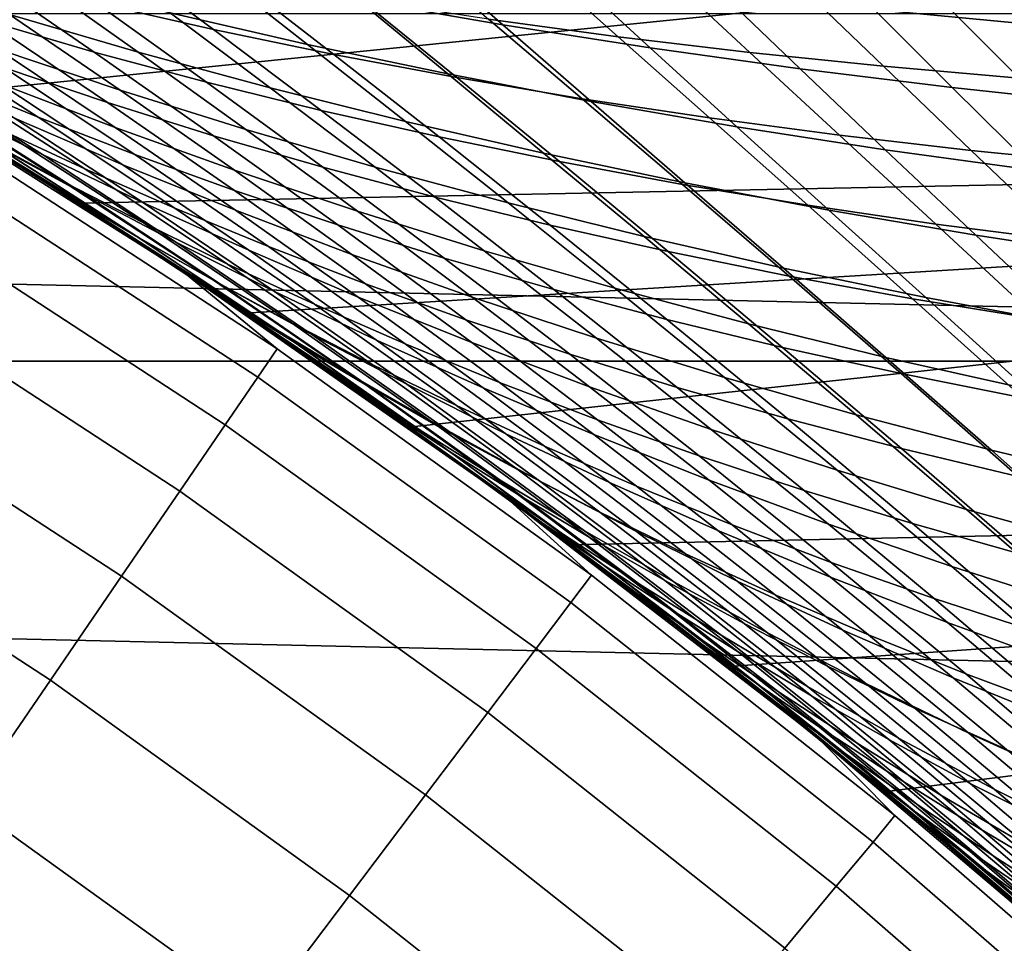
# Model space of a CAD drawing. Header units: metres. Extents: x -28 to 70, y -218 to 28.
# Tile 387 of 463: x 11.74 to 14.32, y 16.57 to 18.99. Entities that reach past the tile are written whole.
import ezdxf

# ---------------------------------------------------------------- set-up
doc = ezdxf.new("R2010")
doc.units = ezdxf.units.M
doc.layers.add('solid_10_261_432_XXX', color=7, linetype='CONTINUOUS')

msp = doc.modelspace()

# ---------------------------------------------------------------- linework, layer by layer
at = {"layer": 'solid_10_261_432_XXX'}
for points in [[(18.658464, 19.515678), (11.00001, 19.052553), (11.450283, 18.785393)], [(18.658464, 19.515678), (11.450283, 18.785393), (11.894093, 18.507582), (19.515234, 18.658928)], [(11.668407, 19.22497, 123.842583), (11.940603, 19.032785, 124.68251), (12.249342, 18.96261, 124.473618), (11.984664, 19.15876, 123.647949)], [(12.627566, 19.041157, 104.888222), (12.408728, 19.222935, 105.689125), (12.79343, 19.162386, 105.833641), (13.007685, 18.974873, 105.047073)], [(13.981509, 19.014746, 106.238045), (13.796286, 19.203959, 107.015816), (14.204576, 19.170973, 107.127037), (14.38781, 18.976654, 106.361832)], [(11.344435, 19.18721, 125.108612), (11.650602, 18.98679, 125.940842), (11.936698, 18.903608, 125.713142), (11.638887, 19.107681, 124.89431)], [(11.714848, 19.002014, 102.597595), (11.438239, 19.188206, 103.386841), (11.782681, 19.094818, 103.575974), (12.052057, 18.903606, 102.801323)], [(12.135264, 19.006561, 103.761833), (11.887744, 19.190472, 104.557411), (12.254159, 19.113052, 104.724838), (12.495701, 18.923584, 103.943871)], [(12.745049, 19.181604, 122.270012), (12.970137, 18.989817, 123.08416), (13.310081, 18.943542, 122.904198), (13.090429, 19.139282, 122.104187)], [(11.984664, 19.15876, 123.647949), (12.249342, 18.96261, 124.473618), (12.564864, 18.897247, 124.268074), (12.307194, 19.097467, 123.456421)], [(13.007685, 18.974873, 105.047073), (12.79343, 19.162386, 105.833641), (13.183982, 19.107496, 105.973595), (13.394229, 18.914286, 105.20089)], [(14.38781, 18.976654, 106.361832), (14.204576, 19.170973, 107.127037), (14.616838, 19.142929, 107.232918), (14.798609, 18.94376, 106.479599)], [(13.090429, 19.139282, 122.104187), (13.310081, 18.943542, 122.904198), (13.655361, 18.902365, 122.728844), (13.440645, 19.101952, 121.942551)], [(11.68382, 18.911295, 101.623512), (11.386618, 19.105118, 102.390984), (11.714848, 19.002014, 102.597595), (12.004271, 18.803675, 101.844269)], [(11.638887, 19.107681, 124.89431), (11.936698, 18.903608, 125.713142), (12.230547, 18.824844, 125.488091), (11.940603, 19.032785, 124.68251)], [(12.495701, 18.923584, 103.943871), (12.254159, 19.113052, 104.724838), (12.627566, 19.041157, 104.888222), (12.863702, 18.846033, 104.121536)], [(13.394229, 18.914286, 105.20089), (13.183982, 19.107496, 105.973595), (13.580107, 19.05829, 106.108536), (13.786918, 18.859488, 105.349182)], [(13.440645, 19.101952, 121.942551), (13.655361, 18.902365, 122.728844), (14.005738, 18.866314, 122.558479), (13.795466, 19.069605, 121.785423)], [(12.052057, 18.903606, 102.801323), (11.782681, 19.094818, 103.575974), (12.135264, 19.006561, 103.761833), (12.397961, 18.810108, 103.001564)], [(12.307194, 19.097467, 123.456421), (12.564864, 18.897247, 124.268074), (12.88693, 18.836788, 124.066292), (12.635763, 19.041138, 123.268364)], [(11.187477, 19.053734, 127.467361), (11.545587, 18.832703, 128.259323), (11.789756, 18.73258, 128.003143), (11.440431, 18.956329, 127.222252)], [(11.372434, 19.074181, 126.1707), (11.701745, 18.862003, 126.978386), (11.971442, 18.771196, 126.736275), (11.650602, 18.98679, 125.940842)], [(13.786918, 18.859488, 105.349182), (13.580107, 19.05829, 106.108536), (13.981509, 19.014746, 106.238045), (14.185445, 18.810513, 105.491478)], [(13.795466, 19.069605, 121.785423), (14.005738, 18.866314, 122.558479), (14.360919, 18.8353, 122.393402), (14.154611, 19.042114, 121.633064)], [(11.940603, 19.032785, 124.68251), (12.230547, 18.824844, 125.488091), (12.531908, 18.750629, 125.266144), (12.249342, 18.96261, 124.473618)], [(12.863702, 18.846033, 104.121536), (12.627566, 19.041157, 104.888222), (13.007685, 18.974873, 105.047073), (13.238978, 18.774061, 104.294273)], [(12.635763, 19.041138, 123.268364), (12.88693, 18.836788, 124.066292), (13.215301, 18.781321, 123.868698), (12.970137, 18.989817, 123.08416)], [(14.154611, 19.042114, 121.633064), (14.360919, 18.8353, 122.393402), (14.720567, 18.809139, 122.233856), (14.517763, 19.019264, 121.485703)], [(-20.709469, 18.093311, -5), (-19.876873, 19.004206, -5), (20.709469, 18.093311, -5)], [(-19.876873, 19.004206, -5), (19.876873, 19.004206, -5), (20.709469, 18.093311, -5)], [(11.688535, 18.821281, 100.655434), (11.372988, 19.022902, 101.400368), (11.68382, 18.911295, 101.623512), (11.991182, 18.70577, 100.892151)], [(12.004271, 18.803675, 101.844269), (11.714848, 19.002014, 102.597595), (12.052057, 18.903606, 102.801323), (12.334224, 18.700472, 102.061981)], [(12.397961, 18.810108, 103.001564), (12.135264, 19.006561, 103.761833), (12.495701, 18.923584, 103.943871), (12.752268, 18.721725, 103.197701)], [(14.185445, 18.810513, 105.491478), (13.981509, 19.014746, 106.238045), (14.38781, 18.976654, 106.361832), (14.589411, 18.767195, 105.627426)], [(11.546276, 18.761715, 98.478859), (11.190561, 18.978415, 99.189911), (11.453988, 18.85358, 99.442673), (11.800678, 18.634808, 98.743782)], [(11.650602, 18.98679, 125.940842), (11.971442, 18.771196, 126.736275), (12.249522, 18.684324, 126.496429), (11.936698, 18.903608, 125.713142)], [(12.970137, 18.989817, 123.08416), (13.215301, 18.781321, 123.868698), (13.549734, 18.730936, 123.67572), (13.310081, 18.943542, 122.904198)], [(13.238978, 18.774061, 104.294273), (13.007685, 18.974873, 105.047073), (13.394229, 18.914286, 105.20089), (13.621243, 18.707813, 104.461525)], [(11.440431, 18.956329, 127.222252), (11.789756, 18.73258, 128.003143), (12.042686, 18.635151, 127.74823), (11.701745, 18.862003, 126.978386)], [(12.249342, 18.96261, 124.473618), (12.531908, 18.750629, 125.266144), (12.840537, 18.681103, 125.047768), (12.564864, 18.897247, 124.268074)], [(11.310146, 18.935032, 128.516174), (11.685431, 18.701981, 129.278976), (11.912309, 18.597366, 129.012238), (11.545587, 18.832703, 128.259323)], [(11.727735, 18.729937, 99.695137), (11.395929, 18.939793, 100.416939), (11.688535, 18.821281, 100.655434), (12.011882, 18.608202, 99.946533)], [(12.752268, 18.721725, 103.197701), (12.495701, 18.923584, 103.943871), (12.863702, 18.846033, 104.121536), (13.114686, 18.638666, 103.38913)], [(13.310081, 18.943542, 122.904198), (13.549734, 18.730936, 123.67572), (13.889991, 18.685724, 123.48777), (13.655361, 18.902365, 122.728844)], [(11.258755, 18.914423, 129.811981), (11.65729, 18.670469, 130.553848), (11.857534, 18.562574, 130.278931), (11.467594, 18.807844, 129.545761)], [(11.991182, 18.70577, 100.892151), (11.68382, 18.911295, 101.623512), (12.004271, 18.803675, 101.844269), (12.303932, 18.593914, 101.126373)], [(11.936698, 18.903608, 125.713142), (12.249522, 18.684324, 126.496429), (12.535815, 18.601635, 126.259354), (12.230547, 18.824844, 125.488091)], [(12.334224, 18.700472, 102.061981), (12.052057, 18.903606, 102.801323), (12.397961, 18.810108, 103.001564), (12.673395, 18.601957, 102.275986)], [(12.564864, 18.897247, 124.268074), (12.840537, 18.681103, 125.047768), (13.156191, 18.616398, 124.833443), (12.88693, 18.836788, 124.066292)], [(13.621243, 18.707813, 104.461525), (13.394229, 18.914286, 105.20089), (13.786918, 18.859488, 105.349182), (14.010206, 18.64744, 104.622742)], [(13.655361, 18.902365, 122.728844), (13.889991, 18.685724, 123.48777), (14.235827, 18.645765, 123.30529), (14.005738, 18.866314, 122.558479)], [(11.829047, 18.550802, 96.587654), (11.519294, 18.743155, 96.495323), (11.286477, 18.884264, 96.902977)], [(12.043819, 18.423117, 96.872574), (11.829047, 18.550802, 96.587654), (11.286477, 18.884264, 96.902977), (11.447889, 18.788576, 97.252525)], [(11.296432, 18.878311, 143.052673), (11.565934, 18.679625, 144.561661), (12.416283, 18.125538, 144.561661), (12.168885, 18.328072, 143.052673)], [(11.742149, 18.604353, 131.878235), (11.513992, 18.746412, 131.49173), (11.296432, 18.878311, 143.052673), (12.168885, 18.328072, 143.052673)], [(11.671733, 18.661625, 97.526764), (11.302489, 18.888592, 98.214508), (11.546276, 18.761715, 98.478859), (11.906436, 18.533367, 97.802536)], [(11.800678, 18.634808, 98.743782), (11.453988, 18.85358, 99.442673), (11.727735, 18.729937, 99.695137), (12.065787, 18.508636, 99.008453)], [(11.701745, 18.862003, 126.978386), (12.042686, 18.635151, 127.74823), (12.304408, 18.540907, 127.495102), (11.971442, 18.771196, 126.736275)], [(13.114686, 18.638666, 103.38913), (12.863702, 18.846033, 104.121536), (13.238978, 18.774061, 104.294273), (13.484923, 18.561136, 103.575241)], [(14.010206, 18.64744, 104.622742), (13.786918, 18.859488, 105.349182), (14.185445, 18.810513, 105.491478), (14.405554, 18.593033, 104.777405)], [(14.005738, 18.866314, 122.558479), (14.235827, 18.645765, 123.30529), (14.586937, 18.611002, 123.128593), (14.360919, 18.8353, 122.393402)], [(11.545587, 18.832703, 128.259323), (11.912309, 18.597366, 129.012238), (12.14827, 18.494534, 128.74614), (11.789756, 18.73258, 128.003143)], [(12.011882, 18.608202, 99.946533), (11.688535, 18.821281, 100.655434), (11.991182, 18.70577, 100.892151), (12.306512, 18.489092, 100.196098)], [(12.230547, 18.824844, 125.488091), (12.535815, 18.601635, 126.259354), (12.830076, 18.52331, 126.025574), (12.531908, 18.750629, 125.266144)], [(12.88693, 18.836788, 124.066292), (13.156191, 18.616398, 124.833443), (13.478626, 18.556648, 124.623627), (13.215301, 18.781321, 123.868698)], [(11.467594, 18.807844, 129.545761), (11.857534, 18.562574, 130.278931), (12.06708, 18.454903, 130.003342), (11.685431, 18.701981, 129.278976)], [(12.303932, 18.593914, 101.126373), (12.004271, 18.803675, 101.844269), (12.334224, 18.700472, 102.061981), (12.626678, 18.486202, 101.357391)], [(12.673395, 18.601957, 102.275986), (12.397961, 18.810108, 103.001564), (12.752268, 18.721725, 103.197701), (13.021492, 18.508389, 102.485626)], [(14.405554, 18.593033, 104.777405), (14.185445, 18.810513, 105.491478), (14.589411, 18.767195, 105.627426), (14.806872, 18.544468, 104.925117)], [(12.043819, 18.423117, 96.872574), (11.447889, 18.788576, 97.252525), (11.671733, 18.661625, 97.526764)], [(11.9828, 18.450272, 95.721222), (11.894093, 18.507582), (11.450283, 18.785393), (11.75192, 18.598183, 96.101036)], [(11.519294, 18.743155, 96.495323), (11.75192, 18.598183, 96.101036), (11.450283, 18.785393)], [(11.876604, 18.521126, 131.538605), (11.466292, 18.778017, 130.827423), (11.513992, 18.746412, 131.49173)], [(12.059355, 18.412752, 131.257324), (11.65729, 18.670469, 130.553848), (11.466292, 18.778017, 130.827423), (11.876604, 18.521126, 131.538605)], [(11.971442, 18.771196, 126.736275), (12.304408, 18.540907, 127.495102), (12.574934, 18.450308, 127.244339), (12.249522, 18.684324, 126.496429)], [(13.215301, 18.781321, 123.868698), (13.478626, 18.556648, 124.623627), (13.8076, 18.501993, 124.418793), (13.549734, 18.730936, 123.67572)], [(13.484923, 18.561136, 103.575241), (13.238978, 18.774061, 104.294273), (13.621243, 18.707813, 104.461525), (13.862689, 18.489344, 103.75544)], [(11.876604, 18.521126, 131.538605), (11.513992, 18.746412, 131.49173), (11.742149, 18.604353, 131.878235)], [(11.829047, 18.550802, 96.587654), (11.75192, 18.598183, 96.101036), (11.519294, 18.743155, 96.495323)], [(11.906436, 18.533367, 97.802536), (11.546276, 18.761715, 98.478859), (11.800678, 18.634808, 98.743782), (12.152104, 18.404617, 98.078964)], [(12.531908, 18.750629, 125.266144), (12.830076, 18.52331, 126.025574), (13.132061, 18.449526, 125.795601), (12.840537, 18.681103, 125.047768)], [(12.065787, 18.508636, 99.008453), (11.727735, 18.729937, 99.695137), (12.011882, 18.608202, 99.946533), (12.341697, 18.383968, 99.272064)], [(11.789756, 18.73258, 128.003143), (12.14827, 18.494534, 128.74614), (12.393356, 18.394014, 128.481308), (12.042686, 18.635151, 127.74823)], [(13.021492, 18.508389, 102.485626), (12.752268, 18.721725, 103.197701), (13.114686, 18.638666, 103.38913), (13.378221, 18.420027, 102.690231)], [(13.549734, 18.730936, 123.67572), (13.8076, 18.501993, 124.418793), (14.142869, 18.452566, 124.219414), (13.889991, 18.685724, 123.48777)], [(11.685431, 18.701981, 129.278976), (12.06708, 18.454903, 130.003342), (12.28598, 18.348026, 129.727707), (11.912309, 18.597366, 129.012238)], [(12.306512, 18.489092, 100.196098), (11.991182, 18.70577, 100.892151), (12.303932, 18.593914, 101.126373), (12.611698, 18.373318, 100.443062)], [(12.626678, 18.486202, 101.357391), (12.334224, 18.700472, 102.061981), (12.673395, 18.601957, 102.275986), (12.959134, 18.382952, 101.584488)], [(13.862689, 18.489344, 103.75544), (13.621243, 18.707813, 104.461525), (14.010206, 18.64744, 104.622742), (14.24769, 18.423492, 103.9291)], [(12.416283, 18.125538, 144.561661), (11.565934, 18.679625, 144.561661), (11.518478, 18.602982, 146.086594), (12.365338, 18.051168, 146.086594)], [(11.65729, 18.670469, 130.553848), (12.059355, 18.412752, 131.257324), (12.251618, 18.303534, 130.974548), (11.857534, 18.562574, 130.278931)], [(12.249522, 18.684324, 126.496429), (12.574934, 18.450308, 127.244339), (12.854095, 18.363649, 126.996483), (12.535815, 18.601635, 126.259354)], [(12.840537, 18.681103, 125.047768), (13.132061, 18.449526, 125.795601), (13.441526, 18.380465, 125.569939), (13.156191, 18.616398, 124.833443)], [(13.889991, 18.685724, 123.48777), (14.142869, 18.452566, 124.219414), (14.484185, 18.408489, 124.025948), (14.235827, 18.645765, 123.30529)], [(12.043819, 18.423117, 96.872574), (11.671733, 18.661625, 97.526764), (11.906436, 18.533367, 97.802536), (12.269769, 18.293667, 97.159157)], [(19.515234, 18.658928), (11.894093, 18.507582), (12.331179, 18.219276)], [(19.515234, 18.658928), (12.331179, 18.219276), (12.761247, 17.920673)], [(19.515234, 18.658928), (12.761247, 17.920673), (13.184099, 17.611914), (20.332685, 17.764624)], [(13.378221, 18.420027, 102.690231), (13.114686, 18.638666, 103.38913), (13.484923, 18.561136, 103.575241), (13.743287, 18.337135, 102.889153)], [(14.24769, 18.423492, 103.9291), (14.010206, 18.64744, 104.622742), (14.405554, 18.593033, 104.777405), (14.639607, 18.363729, 104.095665)], [(14.235827, 18.645765, 123.30529), (14.484185, 18.408489, 124.025948), (14.831233, 18.369749, 123.838768), (14.586937, 18.611002, 123.128593)], [(12.152104, 18.404617, 98.078964), (11.800678, 18.634808, 98.743782), (12.065787, 18.508636, 99.008453), (12.408842, 18.276182, 98.355186)], [(12.042686, 18.635151, 127.74823), (12.393356, 18.394014, 128.481308), (12.647614, 18.296341, 128.218307), (12.304408, 18.540907, 127.495102)], [(13.156191, 18.616398, 124.833443), (13.441526, 18.380465, 125.569939), (13.758226, 18.316301, 125.349098), (13.478626, 18.556648, 124.623627)], [(12.365338, 18.051168, 146.086594), (11.518478, 18.602982, 146.086594), (11.439215, 18.474966, 147.606766), (12.280247, 17.92695, 147.606766)], [(11.972435, 18.456999, 132.256348), (11.742149, 18.604353, 131.878235), (12.168885, 18.328072, 143.052673)], [(12.288272, 18.250759, 132.212753), (11.876604, 18.521126, 131.538605), (11.742149, 18.604353, 131.878235), (11.972435, 18.456999, 132.256348)], [(12.211409, 18.301657, 95.955086), (11.9828, 18.450272, 95.721222), (11.75192, 18.598183, 96.101036)], [(12.417469, 18.173368, 96.250137), (12.211409, 18.301657, 95.955086), (11.75192, 18.598183, 96.101036), (11.829047, 18.550802, 96.587654)], [(11.912309, 18.597366, 129.012238), (12.28598, 18.348026, 129.727707), (12.514287, 18.242523, 129.452682), (12.14827, 18.494534, 128.74614)], [(12.341697, 18.383968, 99.272064), (12.011882, 18.608202, 99.946533), (12.306512, 18.489092, 100.196098), (12.628501, 18.261572, 99.533775)], [(12.611698, 18.373318, 100.443062), (12.303932, 18.593914, 101.126373), (12.626678, 18.486202, 101.357391), (12.92734, 18.261421, 100.686668)], [(12.535815, 18.601635, 126.259354), (12.854095, 18.363649, 126.996483), (13.141648, 18.281153, 126.752098), (12.830076, 18.52331, 126.025574)], [(12.959134, 18.382952, 101.584488), (12.673395, 18.601957, 102.275986), (13.021492, 18.508389, 102.485626), (13.301008, 18.284475, 101.806961)], [(11.857534, 18.562574, 130.278931), (12.251618, 18.303534, 130.974548), (12.45346, 18.194077, 130.690994), (12.06708, 18.454903, 130.003342)], [(13.743287, 18.337135, 102.889153), (13.484923, 18.561136, 103.575241), (13.862689, 18.489344, 103.75544), (14.116401, 18.259974, 103.081726)], [(12.417469, 18.173368, 96.250137), (11.829047, 18.550802, 96.587654), (12.043819, 18.423117, 96.872574)], [(12.269769, 18.293667, 97.159157), (11.906436, 18.533367, 97.802536), (12.152104, 18.404617, 98.078964), (12.507009, 18.163298, 97.44648)], [(12.304408, 18.540907, 127.495102), (12.647614, 18.296341, 128.218307), (12.911057, 18.202024, 127.957748), (12.574934, 18.450308, 127.244339)], [(13.478626, 18.556648, 124.623627), (13.758226, 18.316301, 125.349098), (14.081919, 18.257217, 125.133606), (13.8076, 18.501993, 124.418793)], [(12.463378, 18.141521, 131.924423), (12.059355, 18.412752, 131.257324), (11.876604, 18.521126, 131.538605), (12.288272, 18.250759, 132.212753)], [(12.437699, 18.146725, 95.006149), (12.331179, 18.219276), (11.894093, 18.507582), (12.210773, 18.300192, 95.357513)], [(11.9828, 18.450272, 95.721222), (12.210773, 18.300192, 95.357513), (11.894093, 18.507582)], [(12.408842, 18.276182, 98.355186), (12.065787, 18.508636, 99.008453), (12.341697, 18.383968, 99.272064), (12.676754, 18.148872, 98.630333)], [(12.830076, 18.52331, 126.025574), (13.141648, 18.281153, 126.752098), (13.437352, 18.203037, 126.511734), (13.132061, 18.449526, 125.795601)], [(13.301008, 18.284475, 101.806961), (13.021492, 18.508389, 102.485626), (13.378221, 18.420027, 102.690231), (13.652009, 18.191082, 102.024094)], [(12.14827, 18.494534, 128.74614), (12.514287, 18.242523, 129.452682), (12.752054, 18.138962, 129.178909), (12.393356, 18.394014, 128.481308)], [(12.628501, 18.261572, 99.533775), (12.306512, 18.489092, 100.196098), (12.611698, 18.373318, 100.443062), (12.926286, 18.142206, 99.792786)], [(12.92734, 18.261421, 100.686668), (12.626678, 18.486202, 101.357391), (12.959134, 18.382952, 101.584488), (13.253155, 18.153763, 100.926147)], [(13.8076, 18.501993, 124.418793), (14.081919, 18.257217, 125.133606), (14.412358, 18.203392, 124.923965), (14.142869, 18.452566, 124.219414)], [(14.116401, 18.259974, 103.081726), (13.862689, 18.489344, 103.75544), (14.24769, 18.423492, 103.9291), (14.497267, 18.188803, 103.267288)], [(12.280247, 17.92695, 147.606766), (11.439215, 18.474966, 147.606766), (11.328267, 18.29578, 149.119751), (12.161142, 17.753078, 149.119751)], [(12.205525, 18.303692, 132.627609), (11.972435, 18.456999, 132.256348), (12.168885, 18.328072, 143.052673)], [(12.288272, 18.250759, 132.212753), (11.972435, 18.456999, 132.256348), (12.205525, 18.303692, 132.627609)], [(12.211409, 18.301657, 95.955086), (12.210773, 18.300192, 95.357513), (11.9828, 18.450272, 95.721222)], [(12.06708, 18.454903, 130.003342), (12.45346, 18.194077, 130.690994), (12.66494, 18.08499, 130.407318), (12.28598, 18.348026, 129.727707)], [(12.574934, 18.450308, 127.244339), (12.911057, 18.202024, 127.957748), (13.183526, 18.111397, 127.700241), (12.854095, 18.363649, 126.996483)], [(13.132061, 18.449526, 125.795601), (13.437352, 18.203037, 126.511734), (13.740962, 18.129522, 126.275948), (13.441526, 18.380465, 125.569939)], [(14.142869, 18.452566, 124.219414), (14.412358, 18.203392, 124.923965), (14.749295, 18.154991, 124.72068), (14.484185, 18.408489, 124.025948)], [(12.417469, 18.173368, 96.250137), (12.043819, 18.423117, 96.872574), (12.269769, 18.293667, 97.159157), (12.635001, 18.042904, 96.546951)], [(12.059355, 18.412752, 131.257324), (12.463378, 18.141521, 131.924423), (12.648241, 18.030981, 131.634476), (12.251618, 18.303534, 130.974548)], [(12.507009, 18.163298, 97.44648), (12.152104, 18.404617, 98.078964), (12.408842, 18.276182, 98.355186), (12.755657, 18.03286, 97.73362)], [(13.652009, 18.191082, 102.024094), (13.378221, 18.420027, 102.690231), (13.743287, 18.337135, 102.889153), (14.011843, 18.103086, 102.235168)], [(14.497267, 18.188803, 103.267288), (14.24769, 18.423492, 103.9291), (14.639607, 18.363729, 104.095665), (14.885564, 18.123821, 103.445221)], [(12.676754, 18.148872, 98.630333), (12.341697, 18.383968, 99.272064), (12.628501, 18.261572, 99.533775), (12.955945, 18.0235, 98.903526)], [(12.393356, 18.394014, 128.481308), (12.752054, 18.138962, 129.178909), (12.999334, 18.037916, 128.907043), (12.647614, 18.296341, 128.218307)], [(13.253155, 18.153763, 100.926147), (12.959134, 18.382952, 101.584488), (13.301008, 18.284475, 101.806961), (13.588853, 18.050701, 101.160736)], [(13.441526, 18.380465, 125.569939), (13.740962, 18.129522, 126.275948), (14.052236, 18.060827, 126.045296), (13.758226, 18.316301, 125.349098)], [(12.926286, 18.142206, 99.792786), (12.611698, 18.373318, 100.443062), (12.92734, 18.261421, 100.686668), (13.234956, 18.026457, 100.048271)], [(12.854095, 18.363649, 126.996483), (13.183526, 18.111397, 127.700241), (13.464782, 18.024717, 127.446373), (13.141648, 18.281153, 126.752098)], [(12.168885, 18.328072, 143.052673), (12.416283, 18.125538, 144.561661), (13.240134, 17.53277, 144.561661), (13.014588, 17.737545, 143.052673)], [(12.441074, 18.144411, 132.991425), (12.205525, 18.303692, 132.627609), (12.168885, 18.328072, 143.052673), (13.014588, 17.737545, 143.052673)], [(12.28598, 18.348026, 129.727707), (12.66494, 18.08499, 130.407318), (12.886124, 17.976883, 130.124207), (12.514287, 18.242523, 129.452682)], [(14.011843, 18.103086, 102.235168), (13.743287, 18.337135, 102.889153), (14.116401, 18.259974, 103.081726), (14.380217, 18.020796, 102.439476)], [(12.699759, 17.967165, 132.852051), (12.288272, 18.250759, 132.212753), (12.205525, 18.303692, 132.627609), (12.441074, 18.144411, 132.991425)], [(12.791398, 17.912682, 95.657639), (12.593681, 18.041443, 95.352982), (12.210773, 18.300192, 95.357513), (12.211409, 18.301657, 95.955086)], [(12.791398, 17.912682, 95.657639), (12.211409, 18.301657, 95.955086), (12.417469, 18.173368, 96.250137)], [(12.251618, 18.303534, 130.974548), (12.648241, 18.030981, 131.634476), (12.842932, 17.919781, 131.343643), (12.45346, 18.194077, 130.690994)], [(13.758226, 18.316301, 125.349098), (14.052236, 18.060827, 126.045296), (14.370929, 17.997171, 125.820328), (14.081919, 18.257217, 125.133606)], [(12.161142, 17.753078, 149.119751), (11.328267, 18.29578, 149.119751), (11.18581, 18.065704, 150.623184), (12.008211, 17.529827, 150.623184)], [(12.593681, 18.041443, 95.352982), (12.437699, 18.146725, 95.006149), (12.210773, 18.300192, 95.357513)], [(12.635001, 18.042904, 96.546951), (12.269769, 18.293667, 97.159157), (12.507009, 18.163298, 97.44648), (12.864132, 17.911142, 96.844574)], [(12.755657, 18.03286, 97.73362), (12.408842, 18.276182, 98.355186), (12.676754, 18.148872, 98.630333), (13.015828, 17.9032, 98.019661)], [(12.647614, 18.296341, 128.218307), (12.999334, 18.037916, 128.907043), (13.256156, 17.939936, 128.637695), (12.911057, 18.202024, 127.957748)], [(13.141648, 18.281153, 126.752098), (13.464782, 18.024717, 127.446373), (13.754582, 17.942244, 127.196739), (13.437352, 18.203037, 126.511734)], [(13.588853, 18.050701, 101.160736), (13.301008, 18.284475, 101.806961), (13.652009, 18.191082, 102.024094), (13.934143, 17.952593, 101.389679)], [(12.867787, 17.857025, 132.55719), (12.463378, 18.141521, 131.924423), (12.288272, 18.250759, 132.212753), (12.699759, 17.967165, 132.852051)], [(12.955945, 18.0235, 98.903526), (12.628501, 18.261572, 99.533775), (12.926286, 18.142206, 99.792786), (13.246512, 17.900869, 99.173904)], [(13.234956, 18.026457, 100.048271), (12.92734, 18.261421, 100.686668), (13.253155, 18.153763, 100.926147), (13.554234, 17.914726, 100.299431)], [(14.081919, 18.257217, 125.133606), (14.370929, 17.997171, 125.820328), (14.696799, 17.938774, 125.601608), (14.412358, 18.203392, 124.923965)], [(14.380217, 18.020796, 102.439476), (14.116401, 18.259974, 103.081726), (14.497267, 18.188803, 103.267288), (14.75684, 17.944523, 102.636314)], [(12.514287, 18.242523, 129.452682), (12.886124, 17.976883, 130.124207), (13.117073, 17.870365, 129.842377), (12.752054, 18.138962, 129.178909)], [(12.890568, 17.827879, 94.334457), (12.761247, 17.920673), (12.331179, 18.219276), (12.663772, 17.989689, 94.665894)], [(12.437699, 18.146725, 95.006149), (12.663772, 17.989689, 94.665894), (12.331179, 18.219276)], [(12.911057, 18.202024, 127.957748), (13.256156, 17.939936, 128.637695), (13.522364, 17.84539, 128.371521), (13.183526, 18.111397, 127.700241)], [(13.437352, 18.203037, 126.511734), (13.754582, 17.942244, 127.196739), (14.052689, 17.864233, 126.951942), (13.740962, 18.129522, 126.275948)], [(12.791398, 17.912682, 95.657639), (12.417469, 18.173368, 96.250137), (12.635001, 18.042904, 96.546951), (13.000863, 17.781378, 95.964149)], [(12.45346, 18.194077, 130.690994), (12.842932, 17.919781, 131.343643), (13.047525, 17.808558, 131.052628), (12.66494, 18.08499, 130.407318)], [(13.934143, 17.952593, 101.389679), (13.652009, 18.191082, 102.024094), (14.011843, 18.103086, 102.235168), (14.288735, 17.859795, 101.612221)], [(12.593681, 18.041443, 95.352982), (12.974592, 17.770462, 94.779495), (12.663772, 17.989689, 94.665894), (12.437699, 18.146725, 95.006149)], [(12.864132, 17.911142, 96.844574), (12.507009, 18.163298, 97.44648), (12.755657, 18.03286, 97.73362), (13.104986, 17.778959, 97.142029)], [(13.015828, 17.9032, 98.019661), (12.676754, 18.148872, 98.630333), (12.955945, 18.0235, 98.903526), (13.287638, 17.775164, 98.303688)], [(13.554234, 17.914726, 100.299431), (13.253155, 18.153763, 100.926147), (13.588853, 18.050701, 101.160736), (13.883832, 17.807413, 100.545448)], [(13.240134, 17.53277, 144.561661), (12.416283, 18.125538, 144.561661), (12.365338, 18.051168, 146.086594), (13.185809, 17.460835, 146.086594)], [(12.679551, 17.978571, 133.348145), (12.441074, 18.144411, 132.991425), (13.014588, 17.737545, 143.052673)], [(12.699759, 17.967165, 132.852051), (12.441074, 18.144411, 132.991425), (12.679551, 17.978571, 133.348145)], [(12.463378, 18.141521, 131.924423), (12.867787, 17.857025, 132.55719), (13.045794, 17.745182, 132.26059), (12.648241, 18.030981, 131.634476)], [(12.752054, 18.138962, 129.178909), (13.117073, 17.870365, 129.842377), (13.357851, 17.766043, 129.562485), (12.999334, 18.037916, 128.907043)], [(13.246512, 17.900869, 99.173904), (12.926286, 18.142206, 99.792786), (13.234956, 18.026457, 100.048271), (13.548368, 17.781601, 99.440598)], [(13.740962, 18.129522, 126.275948), (14.052689, 17.864233, 126.951942), (14.358859, 17.790943, 126.71257), (14.052236, 18.060827, 126.045296)], [(13.183526, 18.111397, 127.700241), (13.522364, 17.84539, 128.371521), (13.79772, 17.754574, 128.109177), (13.464782, 18.024717, 127.446373)], [(14.288735, 17.859795, 101.612221), (14.011843, 18.103086, 102.235168), (14.380217, 18.020796, 102.439476), (14.65234, 17.772661, 101.827583)], [(-20.709469, 18.093311, -5), (21.500359, 17.145975, -5), (22.247959, 16.164106, -5), (-21.500359, 17.145975, -5)], [(-20.709469, 18.093311, -5), (20.709469, 18.093311, -5), (21.500359, 17.145975, -5)], [(12.66494, 18.08499, 130.407318), (13.047525, 17.808558, 131.052628), (13.262093, 17.69795, 130.762161), (12.886124, 17.976883, 130.124207)], [(12.008211, 17.529827, 150.623184), (11.18581, 18.065704, 150.623184), (11.012068, 17.785101, 152.1147), (11.821695, 17.257547, 152.1147)], [(13.185809, 17.460835, 146.086594), (12.365338, 18.051168, 146.086594), (12.280247, 17.92695, 147.606766), (13.095072, 17.340677, 147.606766)], [(13.000863, 17.781378, 95.964149), (12.635001, 18.042904, 96.546951), (12.864132, 17.911142, 96.844574), (13.222215, 17.648439, 96.2715)], [(13.883832, 17.807413, 100.545448), (13.588853, 18.050701, 101.160736), (13.934143, 17.952593, 101.389679), (14.223463, 17.704916, 100.785522)], [(14.052236, 18.060827, 126.045296), (14.358859, 17.790943, 126.71257), (14.672854, 17.722631, 126.479225), (14.370929, 17.997171, 125.820328)], [(12.791398, 17.912682, 95.657639), (13.164338, 17.641342, 95.093269), (12.974592, 17.770462, 94.779495), (12.593681, 18.041443, 95.352982)], [(12.648241, 18.030981, 131.634476), (13.045794, 17.745182, 132.26059), (13.233863, 17.632298, 131.963013), (12.842932, 17.919781, 131.343643)], [(13.104986, 17.778959, 97.142029), (12.755657, 18.03286, 97.73362), (13.015828, 17.9032, 98.019661), (13.357692, 17.647236, 97.438354)], [(13.287638, 17.775164, 98.303688), (12.955945, 18.0235, 98.903526), (13.246512, 17.900869, 99.173904), (13.571195, 17.649593, 98.584778)], [(12.999334, 18.037916, 128.907043), (13.357851, 17.766043, 129.562485), (13.608496, 17.664501, 129.285217), (13.256156, 17.939936, 128.637695)], [(13.548368, 17.781601, 99.440598), (13.234956, 18.026457, 100.048271), (13.554234, 17.914726, 100.299431), (13.86124, 17.666138, 99.702759)], [(13.464782, 18.024717, 127.446373), (13.79772, 17.754574, 128.109177), (14.08199, 17.667776, 127.851257), (13.754582, 17.942244, 127.196739)], [(12.974592, 17.770462, 94.779495), (12.890568, 17.827879, 94.334457), (12.663772, 17.989689, 94.665894)], [(12.919785, 17.806717, 133.697418), (12.679551, 17.978571, 133.348145), (13.014588, 17.737545, 143.052673)], [(13.109569, 17.67057, 133.458649), (12.699759, 17.967165, 132.852051), (12.679551, 17.978571, 133.348145), (12.919785, 17.806717, 133.697418)], [(13.271045, 17.559502, 133.157623), (12.867787, 17.857025, 132.55719), (12.699759, 17.967165, 132.852051), (13.109569, 17.67057, 133.458649)], [(12.886124, 17.976883, 130.124207), (13.262093, 17.69795, 130.762161), (13.486707, 17.588596, 130.472977), (13.117073, 17.870365, 129.842377)], [(13.256156, 17.939936, 128.637695), (13.608496, 17.664501, 129.285217), (13.868858, 17.566143, 129.011261), (13.522364, 17.84539, 128.371521)], [(13.754582, 17.942244, 127.196739), (14.08199, 17.667776, 127.851257), (14.374937, 17.585293, 127.598427), (14.052689, 17.864233, 126.951942)], [(14.223463, 17.704916, 100.785522), (13.934143, 17.952593, 101.389679), (14.288735, 17.859795, 101.612221), (14.572841, 17.60763, 101.018837)], [(13.095072, 17.340677, 147.606766), (12.280247, 17.92695, 147.606766), (12.161142, 17.753078, 149.119751), (12.968064, 17.172493, 149.119751)], [(13.354274, 17.483231, 93.684372), (13.184099, 17.611914), (12.761247, 17.920673), (13.121003, 17.658972, 94.006966)], [(12.890568, 17.827879, 94.334457), (13.121003, 17.658972, 94.006966), (12.761247, 17.920673)], [(12.842932, 17.919781, 131.343643), (13.233863, 17.632298, 131.963013), (13.432074, 17.519033, 131.665222), (13.047525, 17.808558, 131.052628)], [(13.86124, 17.666138, 99.702759), (13.554234, 17.914726, 100.299431), (13.883832, 17.807413, 100.545448), (14.184845, 17.554913, 99.959534)], [(13.164338, 17.641342, 95.093269), (12.791398, 17.912682, 95.657639), (13.000863, 17.781378, 95.964149), (13.366096, 17.509371, 95.408958)], [(13.222215, 17.648439, 96.2715), (12.864132, 17.911142, 96.844574), (13.104986, 17.778959, 97.142029), (13.455587, 17.514769, 96.578697)], [(13.357692, 17.647236, 97.438354), (13.015828, 17.9032, 98.019661), (13.287638, 17.775164, 98.303688), (13.622374, 17.516848, 97.732597)], [(13.571195, 17.649593, 98.584778), (13.246512, 17.900869, 99.173904), (13.548368, 17.781601, 99.440598), (13.86642, 17.527145, 98.86203)], [(13.117073, 17.870365, 129.842377), (13.486707, 17.588596, 130.472977), (13.72144, 17.481136, 130.185806), (13.357851, 17.766043, 129.562485)], [(14.052689, 17.864233, 126.951942), (14.374937, 17.585293, 127.598427), (14.676325, 17.507414, 127.351318), (14.358859, 17.790943, 126.71257)], [(12.867787, 17.857025, 132.55719), (13.271045, 17.559502, 133.157623), (13.442707, 17.446381, 132.854767), (13.045794, 17.745182, 132.26059)], [(13.522364, 17.84539, 128.371521), (13.868858, 17.566143, 129.011261), (14.138707, 17.471291, 128.741272), (13.79772, 17.754574, 128.109177)], [(14.572841, 17.60763, 101.018837), (14.288735, 17.859795, 101.612221), (14.65234, 17.772661, 101.827583), (14.931677, 17.515953, 101.244591)], [(12.974592, 17.770462, 94.779495), (13.353503, 17.488518, 94.232758), (13.121003, 17.658972, 94.006966), (12.890568, 17.827879, 94.334457)], [(11.821695, 17.257547, 152.1147), (11.012068, 17.785101, 152.1147), (10.807315, 17.454412, 153.591949), (11.601888, 16.936668, 153.591949)], [(13.160566, 17.629507, 134.039032), (12.919785, 17.806717, 133.697418), (13.014588, 17.737545, 143.052673)], [(13.109569, 17.67057, 133.458649), (12.919785, 17.806717, 133.697418), (13.160566, 17.629507, 134.039032)], [(13.047525, 17.808558, 131.052628), (13.432074, 17.519033, 131.665222), (13.64051, 17.406055, 131.367981), (13.262093, 17.69795, 130.762161)], [(14.184845, 17.554913, 99.959534), (13.883832, 17.807413, 100.545448), (14.223463, 17.704916, 100.785522), (14.518898, 17.448359, 100.210068)], [(13.164338, 17.641342, 95.093269), (13.535642, 17.359159, 94.555191), (13.353503, 17.488518, 94.232758), (12.974592, 17.770462, 94.779495)], [(13.366096, 17.509371, 95.408958), (13.000863, 17.781378, 95.964149), (13.222215, 17.648439, 96.2715), (13.58001, 17.375471, 95.725525)], [(13.455587, 17.514769, 96.578697), (13.104986, 17.778959, 97.142029), (13.357692, 17.647236, 97.438354), (13.701119, 17.381268, 96.884727)], [(20.332685, 17.764624), (13.184099, 17.611914), (13.599509, 17.293159)], [(13.622374, 17.516848, 97.732597), (13.287638, 17.775164, 98.303688), (13.571195, 17.649593, 98.584778), (13.89915, 17.388666, 98.023773)], [(13.357851, 17.766043, 129.562485), (13.72144, 17.481136, 130.185806), (13.966341, 17.376183, 129.901352), (13.608496, 17.664501, 129.285217)], [(13.86642, 17.527145, 98.86203), (13.548368, 17.781601, 99.440598), (13.86124, 17.666138, 99.702759), (14.173043, 17.408293, 99.134537)], [(20.332685, 17.764624), (13.599509, 17.293159), (14.007183, 16.964634)], [(20.332685, 17.764624), (14.007183, 16.964634), (14.406925, 16.626499), (21.109222, 16.834509)], [(12.968064, 17.172493, 149.119751), (12.161142, 17.753078, 149.119751), (12.008211, 17.529827, 150.623184), (12.804986, 16.956543, 150.623184)], [(13.014588, 17.737545, 143.052673), (13.240134, 17.53277, 144.561661), (14.03573, 16.902588, 144.561661), (13.831683, 17.108027, 143.052673)], [(13.401648, 17.446943, 134.372833), (13.160566, 17.629507, 134.039032), (13.014588, 17.737545, 143.052673), (13.831683, 17.108027, 143.052673)], [(13.045794, 17.745182, 132.26059), (13.442707, 17.446381, 132.854767), (13.624645, 17.33189, 132.550858), (13.233863, 17.632298, 131.963013)], [(13.79772, 17.754574, 128.109177), (14.138707, 17.471291, 128.741272), (14.417811, 17.380268, 128.475952), (14.08199, 17.667776, 127.851257)], [(13.262093, 17.69795, 130.762161), (13.64051, 17.406055, 131.367981), (13.859251, 17.294027, 131.072037), (13.486707, 17.588596, 130.472977)], [(14.518898, 17.448359, 100.210068), (14.223463, 17.704916, 100.785522), (14.572841, 17.60763, 101.018837), (14.863116, 17.34691, 100.453506)], [(13.517009, 17.360861, 134.034912), (13.109569, 17.67057, 133.458649), (13.160566, 17.629507, 134.039032)], [(13.672373, 17.248873, 133.727951), (13.271045, 17.559502, 133.157623), (13.109569, 17.67057, 133.458649), (13.517009, 17.360861, 134.034912)], [(13.730663, 17.194744, 93.710861), (13.354274, 17.483231, 93.684372), (13.121003, 17.658972, 94.006966), (13.353503, 17.488518, 94.232758)], [(13.608496, 17.664501, 129.285217), (13.966341, 17.376183, 129.901352), (14.221265, 17.274166, 129.620331), (13.868858, 17.566143, 129.011261)], [(14.173043, 17.408293, 99.134537), (13.86124, 17.666138, 99.702759), (14.184845, 17.554913, 99.959534), (14.490787, 17.293501, 99.401421)], [(14.08199, 17.667776, 127.851257), (14.417811, 17.380268, 128.475952), (14.705938, 17.293398, 128.215942), (14.374937, 17.585293, 127.598427)], [(13.517009, 17.360861, 134.034912), (13.160566, 17.629507, 134.039032), (13.401648, 17.446943, 134.372833)], [(13.535642, 17.359159, 94.555191), (13.164338, 17.641342, 95.093269), (13.366096, 17.509371, 95.408958), (13.730041, 17.22669, 94.879593)], [(13.58001, 17.375471, 95.725525), (13.222215, 17.648439, 96.2715), (13.455587, 17.514769, 96.578697), (13.806229, 17.240564, 96.041924)], [(13.233863, 17.632298, 131.963013), (13.624645, 17.33189, 132.550858), (13.816951, 17.216713, 132.246704), (13.432074, 17.519033, 131.665222)], [(13.701119, 17.381268, 96.884727), (13.357692, 17.647236, 97.438354), (13.622374, 17.516848, 97.732597), (13.958945, 17.24884, 97.188583)], [(13.89915, 17.388666, 98.023773), (13.571195, 17.649593, 98.584778), (13.86642, 17.527145, 98.86203), (14.187951, 17.263382, 98.310951)], [(13.831512, 17.108164, 93.048988), (13.599509, 17.293159), (13.184099, 17.611914), (13.59126, 17.299643, 93.364944)], [(13.354274, 17.483231, 93.684372), (13.59126, 17.299643, 93.364944), (13.184099, 17.611914)], [(13.486707, 17.588596, 130.472977), (13.859251, 17.294027, 131.072037), (14.088382, 17.183609, 130.778168), (13.72144, 17.481136, 130.185806)], [(13.271045, 17.559502, 133.157623), (13.672373, 17.248873, 133.727951), (13.83812, 17.134544, 133.419083), (13.442707, 17.446381, 132.854767)], [(13.868858, 17.566143, 129.011261), (14.221265, 17.274166, 129.620331), (14.485988, 17.175438, 129.34346), (14.138707, 17.471291, 128.741272)], [(14.490787, 17.293501, 99.401421), (14.184845, 17.554913, 99.959534), (14.518898, 17.448359, 100.210068), (14.819372, 17.183233, 99.661774)], [(12.804986, 16.956543, 150.623184), (12.008211, 17.529827, 150.623184), (11.821695, 17.257547, 152.1147), (12.606094, 16.693167, 152.1147)], [(14.03573, 16.902588, 144.561661), (13.240134, 17.53277, 144.561661), (13.185809, 17.460835, 146.086594), (13.978142, 16.833237, 146.086594)], [(14.187951, 17.263382, 98.310951), (13.86642, 17.527145, 98.86203), (14.173043, 17.408293, 99.134537), (14.488511, 17.141491, 98.593185)], [(13.730041, 17.22669, 94.879593), (13.366096, 17.509371, 95.408958), (13.58001, 17.375471, 95.725525), (13.936857, 17.092045, 95.204872)], [(13.432074, 17.519033, 131.665222), (13.816951, 17.216713, 132.246704), (14.019714, 17.101526, 131.943115), (13.64051, 17.406055, 131.367981)], [(13.806229, 17.240564, 96.041924), (13.455587, 17.514769, 96.578697), (13.701119, 17.381268, 96.884727), (14.044897, 17.105572, 96.357094)], [(13.958945, 17.24884, 97.188583), (13.622374, 17.516848, 97.732597), (13.89915, 17.388666, 98.023773), (14.229195, 17.118382, 97.489258)], [(13.535642, 17.359159, 94.555191), (13.905519, 17.065275, 94.041542), (13.730663, 17.194744, 93.710861), (13.353503, 17.488518, 94.232758)], [(13.730663, 17.194744, 93.710861), (13.59126, 17.299643, 93.364944), (13.354274, 17.483231, 93.684372)], [(13.72144, 17.481136, 130.185806), (14.088382, 17.183609, 130.778168), (14.327955, 17.075439, 130.487122), (13.966341, 17.376183, 129.901352)], [(13.978142, 16.833237, 146.086594), (13.185809, 17.460835, 146.086594), (13.095072, 17.340677, 147.606766), (13.881952, 16.7174, 147.606766)], [(14.138707, 17.471291, 128.741272), (14.485988, 17.175438, 129.34346), (14.760283, 17.080345, 129.071442), (14.417811, 17.380268, 128.475952)], [(13.641333, 17.260187, 134.69812), (13.401648, 17.446943, 134.372833), (13.831683, 17.108027, 143.052673)], [(13.922198, 17.037582, 134.583328), (13.517009, 17.360861, 134.034912), (13.401648, 17.446943, 134.372833), (13.641333, 17.260187, 134.69812)], [(13.442707, 17.446381, 132.854767), (13.83812, 17.134544, 133.419083), (14.014347, 17.018572, 133.109146), (13.624645, 17.33189, 132.550858)], [(13.64051, 17.406055, 131.367981), (14.019714, 17.101526, 131.943115), (14.233025, 16.987017, 131.640869), (13.859251, 17.294027, 131.072037)], [(14.488511, 17.141491, 98.593185), (14.173043, 17.408293, 99.134537), (14.490787, 17.293501, 99.401421), (14.800556, 17.023481, 98.869545)], [(13.936857, 17.092045, 95.204872), (13.58001, 17.375471, 95.725525), (13.806229, 17.240564, 96.041924), (14.156244, 16.956158, 95.529953)], [(14.044897, 17.105572, 96.357094), (13.701119, 17.381268, 96.884727), (13.958945, 17.24884, 97.188583), (14.29616, 16.971418, 96.669998)], [(14.229195, 17.118382, 97.489258), (13.89915, 17.388666, 98.023773), (14.187951, 17.263382, 98.310951), (14.511804, 16.990602, 97.785751)], [(13.966341, 17.376183, 129.901352), (14.327955, 17.075439, 130.487122), (14.577837, 16.969975, 130.199661), (14.221265, 17.274166, 129.620331)], [(14.071759, 16.924751, 134.270584), (13.672373, 17.248873, 133.727951), (13.517009, 17.360861, 134.034912), (13.922198, 17.037582, 134.583328)], [(13.905519, 17.065275, 94.041542), (13.535642, 17.359159, 94.555191), (13.730041, 17.22669, 94.879593), (14.092877, 16.932486, 94.374214)], [(13.881952, 16.7174, 147.606766), (13.095072, 17.340677, 147.606766), (12.968064, 17.172493, 149.119751), (13.747313, 16.55526, 149.119751)], [(13.624645, 17.33189, 132.550858), (14.014347, 17.018572, 133.109146), (14.201153, 16.901648, 132.79895), (13.816951, 17.216713, 132.246704)], [(13.730663, 17.194744, 93.710861), (14.106387, 16.888222, 93.211906), (13.831512, 17.108164, 93.048988), (13.59126, 17.299643, 93.364944)], [(13.859251, 17.294027, 131.072037), (14.233025, 16.987017, 131.640869), (14.456973, 16.873865, 131.340775), (14.088382, 17.183609, 130.778168)], [(14.07419, 16.909086, 92.737144), (14.007183, 16.964634), (13.599509, 17.293159), (13.831512, 17.108164, 93.048988)], [(14.221265, 17.274166, 129.620331), (14.577837, 16.969975, 130.199661), (14.837806, 16.867584, 129.916519), (14.485988, 17.175438, 129.34346)], [(12.606094, 16.693167, 152.1147), (11.821695, 17.257547, 152.1147), (11.601888, 16.936668, 153.591949), (12.371702, 16.382782, 153.591949)], [(13.879743, 17.069057, 135.014923), (13.641333, 17.260187, 134.69812), (13.831683, 17.108027, 143.052673)], [(13.922198, 17.037582, 134.583328), (13.641333, 17.260187, 134.69812), (13.879743, 17.069057, 135.014923)], [(13.672373, 17.248873, 133.727951), (14.071759, 16.924751, 134.270584), (14.231894, 16.809355, 133.955902), (13.83812, 17.134544, 133.419083)], [(14.29616, 16.971418, 96.669998), (13.958945, 17.24884, 97.188583), (14.229195, 17.118382, 97.489258), (14.560157, 16.839014, 96.979584)], [(14.511804, 16.990602, 97.785751), (14.187951, 17.263382, 98.310951), (14.488511, 17.141491, 98.593185), (14.806512, 16.866024, 98.07711)], [(14.092877, 16.932486, 94.374214), (13.730041, 17.22669, 94.879593), (13.936857, 17.092045, 95.204872), (14.292901, 16.797318, 94.707748)], [(14.156244, 16.956158, 95.529953), (13.806229, 17.240564, 96.041924), (14.044897, 17.105572, 96.357094), (14.388358, 16.819963, 95.853745)], [(13.816951, 17.216713, 132.246704), (14.201153, 16.901648, 132.79895), (14.398636, 16.784468, 132.489334), (14.019714, 17.101526, 131.943115)], [(13.905519, 17.065275, 94.041542), (14.274246, 16.75878, 93.550446), (14.106387, 16.888222, 93.211906), (13.730663, 17.194744, 93.710861)], [(13.747313, 16.55526, 149.119751), (12.968064, 17.172493, 149.119751), (12.804986, 16.956543, 150.623184), (13.574435, 16.347071, 150.623184)], [(14.088382, 17.183609, 130.778168), (14.456973, 16.873865, 131.340775), (14.691623, 16.762728, 131.043625), (14.327955, 17.075439, 130.487122)], [(-21.500359, 17.145975, -5), (22.247959, 16.164106, -5), (22.95075, 15.149687, -5), (-22.247959, 16.164106, -5)], [(13.83812, 17.134544, 133.419083), (14.231894, 16.809355, 133.955902), (14.402708, 16.692089, 133.640121), (14.014347, 17.018572, 133.109146)], [(14.560157, 16.839014, 96.979584), (14.229195, 17.118382, 97.489258), (14.511804, 16.990602, 97.785751), (14.83683, 16.709089, 97.284821)], [(14.106387, 16.888222, 93.211906), (14.07419, 16.909086, 92.737144), (13.831512, 17.108164, 93.048988)], [(13.831683, 17.108027, 143.052673), (14.03573, 16.902588, 144.561661), (14.801373, 16.236334, 144.561661), (14.618372, 16.440901, 143.052673)], [(14.115961, 16.874229, 135.321457), (13.879743, 17.069057, 135.014923), (13.831683, 17.108027, 143.052673), (14.618372, 16.440901, 143.052673)], [(14.292901, 16.797318, 94.707748), (13.936857, 17.092045, 95.204872), (14.156244, 16.956158, 95.529953), (14.505754, 16.660711, 95.041031)], [(14.019714, 17.101526, 131.943115), (14.398636, 16.784468, 132.489334), (14.606894, 16.667727, 132.181122), (14.233025, 16.987017, 131.640869)], [(14.388358, 16.819963, 95.853745), (14.044897, 17.105572, 96.357094), (14.29616, 16.971418, 96.669998), (14.633354, 16.684397, 96.175156)], [(14.325293, 16.700253, 135.10643), (13.922198, 17.037582, 134.583328), (13.879743, 17.069057, 135.014923), (14.115961, 16.874229, 135.321457)], [(14.274246, 16.75878, 93.550446), (13.905519, 17.065275, 94.041542), (14.092877, 16.932486, 94.374214), (14.454843, 16.625856, 93.890976)], [(14.469226, 16.586733, 134.787964), (14.071759, 16.924751, 134.270584), (13.922198, 17.037582, 134.583328), (14.325293, 16.700253, 135.10643)], [(14.014347, 17.018572, 133.109146), (14.402708, 16.692089, 133.640121), (14.584305, 16.57366, 133.324097), (14.201153, 16.901648, 132.79895)], [(14.233025, 16.987017, 131.640869), (14.606894, 16.667727, 132.181122), (14.826024, 16.55212, 131.875153), (14.456973, 16.873865, 131.340775)], [(14.564153, 16.488951, 92.12767), (14.406925, 16.626499), (14.007183, 16.964634), (14.319343, 16.701988, 92.429123)], [(14.07419, 16.909086, 92.737144), (14.319343, 16.701988, 92.429123), (14.007183, 16.964634)], [(14.633354, 16.684397, 96.175156), (14.29616, 16.971418, 96.669998), (14.560157, 16.839014, 96.979584), (14.891378, 16.550385, 96.493111)], [(12.371702, 16.382782, 153.591949), (11.601888, 16.936668, 153.591949), (11.349135, 16.567696, 155.052612), (12.102179, 16.025875, 155.052612)], [(13.574435, 16.347071, 150.623184), (12.804986, 16.956543, 150.623184), (12.606094, 16.693167, 152.1147), (13.363592, 16.093163, 152.1147)], [(14.454843, 16.625856, 93.890976), (14.092877, 16.932486, 94.374214), (14.292901, 16.797318, 94.707748), (14.648349, 16.490395, 94.232346)], [(14.505754, 16.660711, 95.041031), (14.156244, 16.956158, 95.529953), (14.388358, 16.819963, 95.853745), (14.7316, 16.523609, 95.372948)], [(14.071759, 16.924751, 134.270584), (14.469226, 16.586733, 134.787964), (14.623924, 16.470472, 134.467545), (14.231894, 16.809355, 133.955902)], [(14.106387, 16.888222, 93.211906), (14.480989, 16.568035, 92.733971), (14.319343, 16.701988, 92.429123), (14.07419, 16.909086, 92.737144)], [(14.801373, 16.236334, 144.561661), (14.03573, 16.902588, 144.561661), (13.978142, 16.833237, 146.086594), (14.740644, 16.169716, 146.086594)], [(14.274246, 16.75878, 93.550446), (14.642097, 16.438766, 93.080032), (14.480989, 16.568035, 92.733971), (14.106387, 16.888222, 93.211906)], [(14.201153, 16.901648, 132.79895), (14.584305, 16.57366, 133.324097), (14.776791, 16.454767, 133.008698), (14.398636, 16.784468, 132.489334)], [(14.349772, 16.675852, 135.617554), (14.115961, 16.874229, 135.321457), (14.618372, 16.440901, 143.052673)], [(14.325293, 16.700253, 135.10643), (14.115961, 16.874229, 135.321457), (14.349772, 16.675852, 135.617554)], [(14.740644, 16.169716, 146.086594), (13.978142, 16.833237, 146.086594), (13.881952, 16.7174, 147.606766), (14.639207, 16.058445, 147.606766)], [(14.231894, 16.809355, 133.955902), (14.623924, 16.470472, 134.467545), (14.7895, 16.352179, 134.146027), (14.402708, 16.692089, 133.640121)], [(14.648349, 16.490395, 94.232346), (14.292901, 16.797318, 94.707748), (14.505754, 16.660711, 95.041031), (14.854935, 16.353338, 94.573395)], [(14.642097, 16.438766, 93.080032), (14.274246, 16.75878, 93.550446), (14.454843, 16.625856, 93.890976), (14.816177, 16.305902, 93.428055)], [(14.639207, 16.058445, 147.606766), (13.881952, 16.7174, 147.606766), (13.747313, 16.55526, 149.119751), (14.497223, 15.902696, 149.119751)], [(14.854781, 16.233265, 92.275154), (14.564153, 16.488951, 92.12767), (14.319343, 16.701988, 92.429123), (14.480989, 16.568035, 92.733971)], [(13.363592, 16.093163, 152.1147), (12.606094, 16.693167, 152.1147), (12.371702, 16.382782, 153.591949), (13.115115, 15.793933, 153.591949)]]:
    msp.add_3dface(points, dxfattribs=at)

doc.saveas('drawing.dxf')
